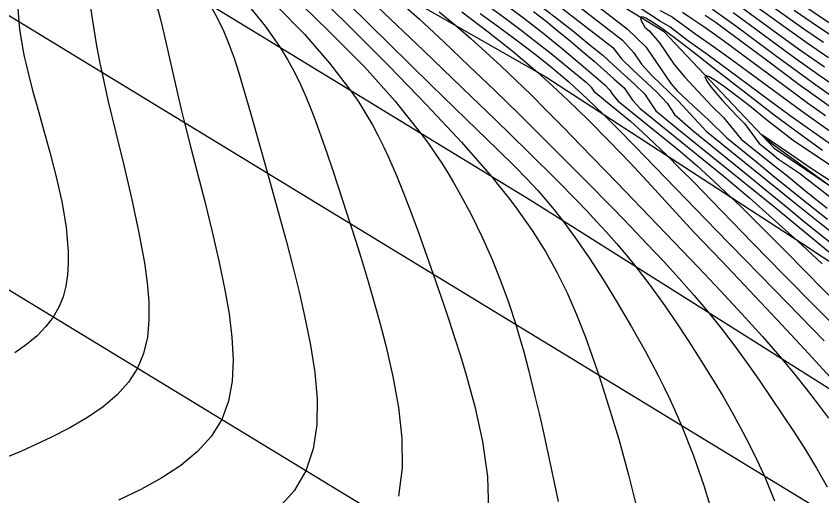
# Model space of a CAD drawing. Extents: x 2356077 to 2359823, y 225951 to 227822.
# Drawn here: x 2356810.76 to 2356847.97, y 227178.59 to 227200.75 of the extents above; entities that cross this region are included whole.
import ezdxf

# ---------------------------------------------------------------- set-up
doc = ezdxf.new("R2010")
doc.units = 0
for name, color, linetype in [('DTM Contours Major', 7, 'Continuous'), ('DTM Contours Minor', 7, 'Continuous'), ('Exist DTM Crownline', 7, 'Continuous'), ('Exist Roads EOP', 7, 'Continuous'), ('PH Exist DTM Breakline', 7, 'Continuous')]:
    doc.layers.add(name, color=color, linetype=linetype)

msp = doc.modelspace()

# ---------------------------------------------------------------- linework, layer by layer
at = {"layer": 'DTM Contours Major'}
for points in [[(2356836.287, 227202.263), (2356838.982, 227200.159), (2356839.839, 227199.339), (2356840.985, 227197.635), (2356841.278, 227197.296), (2356842.015, 227196.609), (2356842.734, 227195.955), (2356843.584, 227195.126), (2356844.945, 227194.025), (2356845.704, 227193.394), (2356846.485, 227192.755), (2356847.342, 227192.066), (2356848.225, 227191.366)], [(2356828.283, 227201.603), (2356829.367, 227200.622), (2356830.504, 227199.566), (2356831.671, 227198.46), (2356832.844, 227197.33), (2356834, 227196.201), (2356835.515, 227194.701), (2356836.962, 227193.246), (2356838.353, 227191.83), (2356839.139, 227191.022), (2356839.906, 227190.223), (2356840.653, 227189.429), (2356841.377, 227188.636), (2356842.076, 227187.841), (2356842.748, 227187.042), (2356843.359, 227186.276), (2356843.948, 227185.502), (2356844.517, 227184.721), (2356845.072, 227183.933), (2356845.615, 227183.138), (2356846.151, 227182.336), (2356846.68, 227181.53), (2356847.201, 227180.711), (2356847.711, 227179.873), (2356848.206, 227179.008)], [(2356810.828, 227201.298), (2356810.891, 227200.486), (2356810.927, 227200.159), (2356810.97, 227199.838), (2356811.02, 227199.521), (2356811.076, 227199.205), (2356811.139, 227198.889), (2356811.208, 227198.572), (2356811.362, 227197.929), (2356811.538, 227197.264), (2356811.731, 227196.57), (2356812.032, 227195.513), (2356812.341, 227194.404), (2356812.633, 227193.264), (2356812.883, 227192.117), (2356813.069, 227190.985), (2356813.166, 227189.889), (2356813.172, 227189.335), (2356813.14, 227188.798), (2356813.062, 227188.28), (2356812.931, 227187.782), (2356812.739, 227187.304), (2356812.48, 227186.849), (2356812.14, 227186.409), (2356811.728, 227185.989), (2356811.249, 227185.587), (2356810.707, 227185.2)], [(2356822.685, 227201.325), (2356824.07, 227199.92), (2356825.228, 227198.578), (2356826.205, 227197.315), (2356826.58, 227196.77), (2356826.913, 227196.243), (2356827.211, 227195.73), (2356827.479, 227195.228), (2356827.725, 227194.731), (2356827.956, 227194.236), (2356828.323, 227193.395), (2356828.67, 227192.54), (2356829.005, 227191.664), (2356829.335, 227190.759), (2356830.013, 227188.831), (2356830.503, 227187.417), (2356830.755, 227186.672), (2356831.008, 227185.903), (2356831.259, 227185.109), (2356831.507, 227184.288), (2356831.937, 227182.72), (2356832.293, 227181.104), (2356832.522, 227179.485), (2356832.571, 227177.905)], [(2356833.363, 227201.292), (2356834.128, 227200.714), (2356834.611, 227200.342), (2356835.08, 227199.973), (2356835.989, 227199.241), (2356836.871, 227198.506), (2356837.951, 227197.581), (2356838.154, 227197.341), (2356838.309, 227197.11), (2356838.56, 227196.83), (2356841.351, 227194.573), (2356842.207, 227193.838), (2356842.995, 227193.117), (2356843.764, 227192.395), (2356844.2, 227191.975), (2356845.056, 227191.131), (2356846.341, 227189.833), (2356848.859, 227187.276)], [(2356848.662, 227200.207), (2356847.899, 227200.71), (2356846.777, 227201.476)], [(2356848.583, 227194.677), (2356847.546, 227195.403), (2356846.506, 227196.15), (2356845.555, 227196.846), (2356843.655, 227198.248), (2356842.709, 227198.941), (2356841.767, 227199.619), (2356840.942, 227200.252), (2356840.509, 227200.5), (2356839.484, 227201.173)], [(2356848.558, 227197.514), (2356847.89, 227197.972), (2356847.294, 227198.393), (2356846.71, 227198.813), (2356844.445, 227200.48), (2356843.865, 227200.901)]]:
    msp.add_lwpolyline(points, dxfattribs=at)
at = {"layer": 'DTM Contours Minor'}
for points in [[(2356820.319, 227204.826), (2356825.205, 227200.053), (2356826.849, 227198.411), (2356828.246, 227196.835), (2356829.455, 227195.33), (2356829.797, 227194.863), (2356830.115, 227194.405), (2356830.413, 227193.955), (2356830.693, 227193.51), (2356830.958, 227193.069), (2356831.21, 227192.631), (2356831.772, 227191.585), (2356832.28, 227190.545), (2356832.739, 227189.512), (2356833.149, 227188.492), (2356833.514, 227187.487), (2356833.838, 227186.5), (2356833.965, 227186.08), (2356834.201, 227185.248), (2356834.42, 227184.416), (2356834.719, 227183.201), (2356834.908, 227182.394), (2356835.092, 227181.579), (2356835.448, 227179.939), (2356835.782, 227178.327)], [(2356834.565, 227202.912), (2356838.756, 227199.641), (2356839.283, 227199.052), (2356839.634, 227198.53), (2356840.117, 227198.003), (2356841.335, 227196.845), (2356842.62, 227195.434), (2356846.487, 227192.309), (2356847.792, 227191.264), (2356851.81, 227188.104)], [(2356825.121, 227202.299), (2356829.932, 227197.561), (2356831.54, 227195.993), (2356832.983, 227194.596), (2356833.808, 227193.783), (2356834.342, 227193.238), (2356834.844, 227192.702), (2356835.224, 227192.271), (2356835.608, 227191.809), (2356836.007, 227191.298), (2356836.591, 227190.497), (2356837.214, 227189.588), (2356837.861, 227188.59), (2356838.521, 227187.522), (2356839.179, 227186.403), (2356839.822, 227185.253), (2356840.116, 227184.707), (2356840.404, 227184.155), (2356840.685, 227183.595), (2356840.959, 227183.024), (2356841.226, 227182.439), (2356841.486, 227181.838), (2356842.021, 227180.484), (2356842.514, 227179.066), (2356842.958, 227177.61)], [(2356814.029, 227202.236), (2356814.353, 227200.143), (2356814.481, 227199.379), (2356814.63, 227198.575), (2356814.715, 227198.155), (2356815.016, 227196.806), (2356815.364, 227195.364), (2356815.732, 227193.863), (2356816.092, 227192.338), (2356816.42, 227190.824), (2356816.686, 227189.357), (2356816.814, 227188.434), (2356816.889, 227187.551), (2356816.897, 227186.71), (2356816.822, 227185.916), (2356816.651, 227185.173), (2356816.367, 227184.485), (2356815.953, 227183.842), (2356815.421, 227183.253), (2356814.784, 227182.71), (2356814.055, 227182.205), (2356813.247, 227181.732), (2356812.373, 227181.283), (2356810.977, 227180.647), (2356809.513, 227180.057)], [(2356824.37, 227202.038), (2356826.17, 227200.259), (2356827.98, 227198.44), (2356829.723, 227196.642), (2356831.323, 227194.924), (2356832.704, 227193.346), (2356833.13, 227192.827), (2356833.523, 227192.328), (2356833.888, 227191.845), (2356834.589, 227190.85), (2356835.198, 227189.885), (2356835.733, 227188.931), (2356836.209, 227187.966), (2356836.642, 227186.973), (2356837.048, 227185.93), (2356837.351, 227185.086), (2356837.662, 227184.169), (2356838.118, 227182.755), (2356838.584, 227181.205), (2356839.036, 227179.57), (2356839.446, 227177.9)], [(2356834.464, 227202.295), (2356838.306, 227199.297), (2356838.715, 227198.782), (2356839.241, 227198.268), (2356840.34, 227197.24), (2356840.817, 227196.725), (2356841.165, 227196.208), (2356842.02, 227195.447), (2356844.639, 227193.328), (2356845.43, 227192.682), (2356846.232, 227192.013), (2356847.165, 227191.251), (2356849.056, 227189.735)], [(2356817.247, 227201.285), (2356817.435, 227200.591), (2356817.606, 227199.88), (2356818.121, 227197.578), (2356818.39, 227196.435), (2356818.54, 227195.824), (2356818.835, 227194.663), (2356819.489, 227192.126), (2356819.817, 227190.794), (2356820.125, 227189.448), (2356820.4, 227188.112), (2356820.593, 227186.997), (2356820.729, 227185.916), (2356820.785, 227184.877), (2356820.739, 227183.891), (2356820.57, 227182.969), (2356820.255, 227182.121), (2356819.77, 227181.34), (2356819.132, 227180.637), (2356818.363, 227180.001), (2356817.485, 227179.422), (2356816.518, 227178.891), (2356815.484, 227178.398)], [(2356819.707, 227201.283), (2356820.052, 227200.665), (2356820.347, 227200.047), (2356820.601, 227199.427), (2356820.825, 227198.804), (2356821.027, 227198.176), (2356821.218, 227197.54), (2356821.58, 227196.286), (2356822.364, 227193.493), (2356822.942, 227191.43), (2356823.243, 227190.323), (2356823.541, 227189.18), (2356823.828, 227188.012), (2356824.097, 227186.829), (2356824.354, 227185.55), (2356824.55, 227184.286), (2356824.657, 227183.055), (2356824.644, 227181.877), (2356824.482, 227180.771), (2356824.143, 227179.756), (2356823.593, 227178.831), (2356822.859, 227178.009)], [(2356821.476, 227201.263), (2356822.271, 227200.27), (2356822.956, 227199.299), (2356823.308, 227198.724), (2356823.617, 227198.158), (2356823.89, 227197.596), (2356824.137, 227197.037), (2356824.363, 227196.476), (2356824.578, 227195.911), (2356824.845, 227195.182), (2356825.109, 227194.435), (2356825.372, 227193.666), (2356825.637, 227192.867), (2356826.189, 227191.162), (2356826.46, 227190.307), (2356826.737, 227189.415), (2356827.017, 227188.488), (2356827.294, 227187.531), (2356827.565, 227186.545), (2356827.826, 227185.534), (2356828.157, 227184.11), (2356828.421, 227182.673), (2356828.579, 227181.253), (2356828.593, 227179.88), (2356828.423, 227178.583)], [(2356827.427, 227201.191), (2356829.568, 227199.161), (2356831.794, 227197.025), (2356832.884, 227195.97), (2356834.409, 227194.479), (2356835.768, 227193.129), (2356836.618, 227192.265), (2356837.096, 227191.768), (2356837.565, 227191.27), (2356838.025, 227190.767), (2356838.48, 227190.252), (2356838.93, 227189.722), (2356839.378, 227189.17), (2356839.995, 227188.366), (2356840.609, 227187.519), (2356841.217, 227186.637), (2356841.818, 227185.729), (2356842.409, 227184.801), (2356842.989, 227183.862), (2356843.401, 227183.175), (2356843.805, 227182.481), (2356844.199, 227181.773), (2356844.582, 227181.046), (2356844.953, 227180.292), (2356845.311, 227179.507), (2356845.783, 227178.358)], [(2356832.429, 227201.323), (2356833.28, 227200.699), (2356834.077, 227200.101), (2356834.791, 227199.554), (2356835.46, 227199.028), (2356836.348, 227198.307), (2356837.093, 227197.683), (2356837.313, 227197.477), (2356837.438, 227197.291), (2356837.973, 227196.834), (2356839.133, 227195.895), (2356839.676, 227195.396), (2356840.236, 227194.868), (2356840.817, 227194.307), (2356841.412, 227193.717), (2356842.032, 227193.092), (2356843.347, 227191.743), (2356844.776, 227190.269), (2356846.193, 227188.817), (2356849.187, 227185.777)], [(2356848.274, 227198.824), (2356847.772, 227199.163), (2356847.279, 227199.505), (2356846.309, 227200.194), (2356844.679, 227201.369)], [(2356830.294, 227200.951), (2356831.058, 227200.32), (2356831.759, 227199.716), (2356832.454, 227199.093), (2356833.147, 227198.452), (2356833.84, 227197.791), (2356834.537, 227197.111), (2356835.24, 227196.411), (2356836.035, 227195.605), (2356836.843, 227194.777), (2356838.497, 227193.059), (2356842.261, 227189.139), (2356843.28, 227188.066), (2356844.273, 227186.999), (2356845.224, 227185.946), (2356846.118, 227184.914), (2356846.695, 227184.219), (2356847.242, 227183.533), (2356847.767, 227182.854), (2356848.275, 227182.178)], [(2356831.345, 227200.953), (2356832.559, 227200.029), (2356833.728, 227199.096), (2356834.839, 227198.157), (2356835.549, 227197.522), (2356836.24, 227196.876), (2356837.197, 227195.942), (2356838.149, 227194.973), (2356839.107, 227193.968), (2356840.079, 227192.93), (2356842.056, 227190.773), (2356843.348, 227189.427), (2356845.9, 227186.719), (2356847.155, 227185.373), (2356848.36, 227184.055)], [(2356832.194, 227200.875), (2356833.072, 227200.236), (2356834.093, 227199.476), (2356834.722, 227198.994), (2356835.41, 227198.448), (2356835.988, 227197.965), (2356836.275, 227197.716), (2356836.566, 227197.457), (2356836.866, 227197.183), (2356837.18, 227196.888), (2356837.87, 227196.219), (2356838.555, 227195.532), (2356839.322, 227194.749), (2356843.103, 227190.842), (2356846.377, 227187.494), (2356848.076, 227185.751)], [(2356834.654, 227200.971), (2356835.229, 227200.518), (2356835.792, 227200.063), (2356836.348, 227199.604), (2356836.899, 227199.138), (2356837.45, 227198.664), (2356838.365, 227197.86), (2356838.83, 227197.446), (2356839.222, 227196.869), (2356839.577, 227196.48), (2356843.449, 227193.348), (2356844.618, 227192.352), (2356845.689, 227191.403), (2356846.711, 227190.482), (2356847.042, 227190.18), (2356847.985, 227189.306)], [(2356835.116, 227201.12), (2356835.835, 227200.57), (2356836.524, 227200.023), (2356837.187, 227199.478), (2356837.854, 227198.947), (2356838.339, 227198.488), (2356839.333, 227197.595), (2356839.77, 227197.168), (2356840.298, 227196.383), (2356841.349, 227195.519), (2356845.795, 227191.922), (2356848.345, 227189.82)], [(2356848.853, 227195.072), (2356847.934, 227195.711), (2356847.026, 227196.36), (2356846.205, 227196.959), (2356843.773, 227198.751), (2356842.962, 227199.334), (2356842.148, 227199.904), (2356841.005, 227200.729), (2356840.509, 227201.001)], [(2356848.136, 227196.142), (2356847.306, 227196.735), (2356846.561, 227197.281), (2356844.377, 227198.908), (2356843.655, 227199.438), (2356842.931, 227199.958), (2356842.467, 227200.283), (2356842, 227200.602), (2356841.526, 227200.918)], [(2356848.411, 227197.058), (2356847.693, 227197.559), (2356847.053, 227198.019), (2356845.809, 227198.935), (2356844.596, 227199.838), (2356843.996, 227200.28), (2356843.459, 227200.669), (2356842.921, 227201.052)], [(2356848.084, 227198.39), (2356847.534, 227198.771), (2356846.995, 227199.153), (2356845.938, 227199.919), (2356844.27, 227201.134)], [(2356848.046, 227199.527), (2356847.136, 227200.149), (2356845.795, 227201.096)], [(2356848.364, 227199.871), (2356847.513, 227200.437), (2356846.68, 227201.009)], [(2356848.001, 227194.54), (2356846.873, 227195.353), (2356845.767, 227196.176), (2356844.785, 227196.927), (2356842.955, 227198.354), (2356842.138, 227198.994), (2356841.407, 227199.56), (2356840.687, 227200.098), (2356840.289, 227200.377), (2356840.112, 227200.492), (2356839.959, 227200.585), (2356839.83, 227200.653), (2356839.728, 227200.696), (2356839.653, 227200.712), (2356839.608, 227200.7), (2356839.592, 227200.659), (2356839.605, 227200.591), (2356839.644, 227200.497), (2356839.708, 227200.379), (2356839.795, 227200.239), (2356839.993, 227200.066), (2356840.473, 227199.512), (2356841.145, 227198.513), (2356841.642, 227197.929), (2356842.247, 227197.266), (2356842.899, 227196.583), (2356843.418, 227196.062), (2356844.239, 227195.068), (2356845.714, 227193.875), (2356846.312, 227193.419), (2356847.244, 227192.655), (2356848.206, 227191.878)], [(2356848.309, 227196.585), (2356847.544, 227197.128), (2356846.862, 227197.626), (2356845.533, 227198.62), (2356844.228, 227199.597), (2356843.576, 227200.075), (2356843.077, 227200.434), (2356842.572, 227200.787)], [(2356852.763, 227190.908), (2356846.639, 227195.01), (2356845.401, 227195.959), (2356844.629, 227196.6), (2356843.983, 227197.104), (2356843.474, 227197.478), (2356843.063, 227197.764), (2356842.766, 227197.945), (2356842.597, 227198.004), (2356842.562, 227197.943), (2356842.633, 227197.784), (2356842.797, 227197.54), (2356843.046, 227197.225), (2356843.369, 227196.852), (2356843.757, 227196.435), (2356844.063, 227196.122), (2356844.395, 227195.795), (2356845.076, 227194.862), (2356845.649, 227194.399), (2356845.965, 227194.151), (2356846.927, 227193.498), (2356847.891, 227192.76), (2356848.946, 227191.922)], [(2356848.654, 227192.943), (2356847.524, 227193.683), (2356846.57, 227194.325), (2356845.233, 227195.238), (2356845.189, 227195.264), (2356845.172, 227195.271), (2356845.177, 227195.261), (2356845.313, 227195.145), (2356845.826, 227194.75), (2356846.657, 227194.137), (2356849.746, 227191.888)]]:
    msp.add_lwpolyline(points, dxfattribs=at)
at = {"layer": 'Exist DTM Crownline'}
msp.add_lwpolyline([(2357542.756, 226741.609), (2357459.889, 226792.427), (2357374.177, 226844.74), (2357291.426, 226895.083), (2357208.118, 226946.275), (2357125.882, 226996.539), (2357045.017, 227045.595), (2356966.337, 227093.498), (2356883.413, 227143.712), (2356799.704, 227194.618), (2356722.637, 227241.528), (2356636.765, 227293.74), (2356553.053, 227344.465), (2356470.397, 227394.758), (2356383.201, 227447.638), (2356299.889, 227498.478), (2356223.248, 227545.375)], dxfattribs=at)
at = {"layer": 'Exist Roads EOP'}
msp.add_lwpolyline([(2357548.158, 226751.097), (2357465.654, 226801.744), (2357379.741, 226854.27), (2357296.317, 226905.048), (2357214.489, 226955.136), (2357131.706, 227005.719), (2357050.471, 227054.837), (2356971.347, 227103.361), (2356888.766, 227153.021), (2356805.008, 227204.071), (2356729.232, 227250.322), (2356641.873, 227303.321), (2356558.204, 227353.943), (2356475.441, 227404.348), (2356389.192, 227456.864), (2356305.906, 227507.596), (2356229.771, 227554.142)], dxfattribs=at)
at = {"layer": 'PH Exist DTM Breakline'}
for points in [[(2356855.847, 227178.772), (2356834.49, 227192.255), (2356810.399, 227206.967), (2356788.735, 227220.136), (2356766.278, 227233.766), (2356744.171, 227246.698), (2356720.307, 227261.266), (2356695.176, 227276.508), (2356674.936, 227288.289), (2356652.397, 227302.228), (2356630.481, 227315.802), (2356612.536, 227326.207), (2356593.177, 227338.498), (2356576.924, 227348.664), (2356557.519, 227360.393), (2356536.799, 227373.48)], [(2356598.346, 227344.988), (2356610.985, 227337.882), (2356624.757, 227330.619), (2356633.489, 227324.349), (2356646.025, 227317.874), (2356660.346, 227309.675), (2356674.025, 227301.367), (2356685.554, 227293.579), (2356704.848, 227281.062), (2356719.296, 227272.924), (2356732.757, 227265.163), (2356747.196, 227256.79), (2356757.161, 227250.113), (2356766.932, 227244.619), (2356779.34, 227236.291), (2356790.423, 227229.967), (2356803.979, 227221.604), (2356813.49, 227214.849), (2356822.994, 227209.197), (2356834.106, 227204.079), (2356840.653, 227200.058), (2356845.766, 227194.655), (2356853.969, 227189.123)], [(2356701.726, 227278.246), (2356715.471, 227270.812), (2356729.359, 227262.131), (2356738.661, 227255.665), (2356750.12, 227250.753), (2356761.713, 227243.85), (2356773.041, 227235.362), (2356785.512, 227228.645), (2356797.791, 227220.404), (2356811.601, 227211.944), (2356824.322, 227204.174), (2356835.217, 227197.94), (2356847.087, 227190.239), (2356863.916, 227179.1)]]:
    msp.add_lwpolyline(points, dxfattribs=at)

doc.saveas('drawing.dxf')
